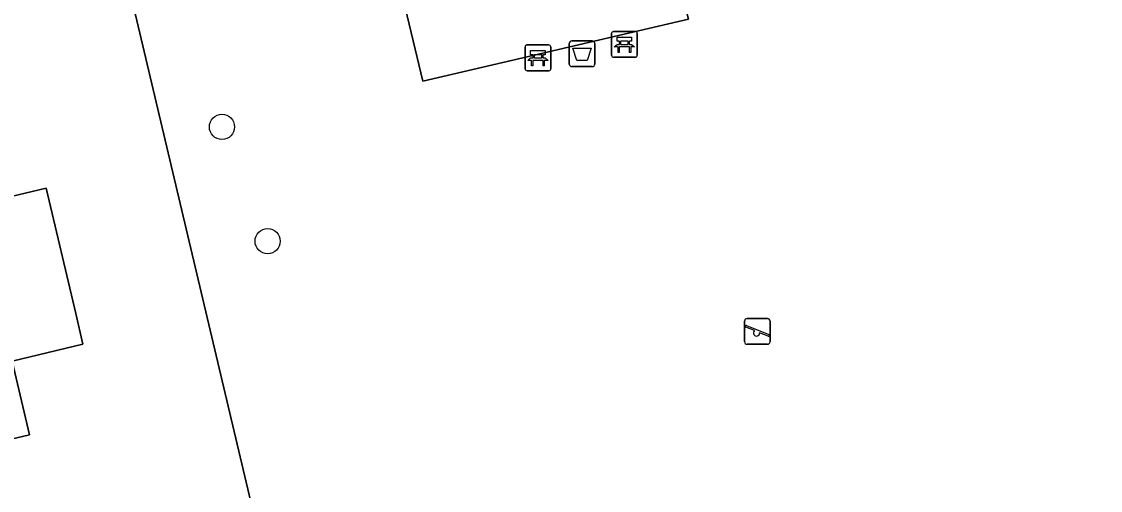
# Model space of a CAD drawing. Extents: x 158031 to 159244, y 380104 to 381214.
# Drawn here: x 158748.37 to 158790.26, y 380439.27 to 380457.48 of the extents above; entities that cross this region are included whole.
import ezdxf

# ---------------------------------------------------------------- set-up
doc = ezdxf.new("R2010")
doc.units = 0
for name, color, linetype in [('IMGEO_Afvalbak', 7, 'Continuous'), ('IMGEO_Bank', 7, 'Continuous'), ('IMGEO_Boom', 7, 'Continuous'), ('IMGEO_Erf', 7, 'Continuous'), ('IMGEO_Groenvoorziening', 7, 'Continuous'), ('IMGEO_Pand', 7, 'Continuous'), ('IMGEO_Speelvoorziening', 7, 'Continuous'), ('IMGEO_Voetpad_open', 7, 'Continuous')]:
    doc.layers.add(name, color=color, linetype=linetype)

msp = doc.modelspace()

# ---------------------------------------------------------------- linework, layer by layer
at = {"layer": 'IMGEO_Afvalbak'}
for p, q in [((158769.638, 380455.829), (158769.638, 380456.629)), ((158769.638, 380456.629), (158769.638, 380455.829)), ((158769.738, 380456.729), (158770.528, 380456.729)), ((158770.528, 380456.729), (158769.738, 380456.729)), ((158770.628, 380456.629), (158770.628, 380455.829)), ((158770.628, 380455.829), (158770.628, 380456.629)), ((158770.528, 380455.729), (158769.738, 380455.729)), ((158769.738, 380455.729), (158770.528, 380455.729))]:
    msp.add_line(p, q, dxfattribs=at)
msp.add_lwpolyline([(158769.781, 380456.443), (158770.485, 380456.443), (158770.336, 380455.973), (158769.93, 380455.973), (158769.781, 380456.443)], dxfattribs=at)
for centre, start, end in [((158769.738, 380456.629), 90, 180), ((158769.738, 380456.629), 90, 180), ((158770.528, 380456.629), 0, 90), ((158770.528, 380456.629), 360, 90), ((158769.738, 380455.829), 180, 270), ((158769.738, 380455.829), 180, 270), ((158770.528, 380455.829), 270, 0), ((158770.528, 380455.829), 270, 0)]:
    msp.add_arc(centre, 0.1, start, end, dxfattribs=at)
at = {"layer": 'IMGEO_Bank'}
for p, q in [((158771.278, 380456.169), (158771.278, 380457.01)), ((158771.278, 380457.01), (158771.278, 380456.169)), ((158771.353, 380457.094), (158772.194, 380457.094)), ((158772.194, 380457.094), (158771.353, 380457.094)), ((158772.278, 380457.019), (158772.278, 380456.178)), ((158772.278, 380456.178), (158772.278, 380457.019)), ((158767.921, 380455.645), (158767.921, 380456.486)), ((158767.921, 380456.486), (158767.921, 380455.645)), ((158767.996, 380456.57), (158768.837, 380456.57)), ((158768.837, 380456.57), (158767.996, 380456.57)), ((158768.921, 380456.495), (158768.921, 380455.654)), ((158768.921, 380455.654), (158768.921, 380456.495)), ((158771.975, 380456.492), (158771.582, 380456.492)), ((158771.587, 380456.6), (158771.587, 380456.706)), ((158771.631, 380456.706), (158771.631, 380456.6)), ((158771.919, 380456.712), (158771.637, 380456.712)), ((158771.637, 380456.594), (158771.919, 380456.594)), ((158771.925, 380456.6), (158771.925, 380456.706)), ((158771.969, 380456.706), (158771.969, 380456.6)), ((158768.618, 380455.968), (158768.225, 380455.968)), ((158768.23, 380456.076), (158768.23, 380456.182)), ((158768.274, 380456.182), (158768.274, 380456.076)), ((158768.562, 380456.188), (158768.28, 380456.188)), ((158768.28, 380456.07), (158768.562, 380456.07)), ((158768.568, 380456.076), (158768.568, 380456.182)), ((158768.612, 380456.182), (158768.612, 380456.076)), ((158772.203, 380456.094), (158771.362, 380456.094)), ((158771.362, 380456.094), (158772.203, 380456.094)), ((158768.846, 380455.57), (158768.005, 380455.57)), ((158768.005, 380455.57), (158768.846, 380455.57))]:
    msp.add_line(p, q, dxfattribs=at)
for points in [[(158771.581, 380456.712), (158771.495, 380456.712), (158771.495, 380456.873), (158772.058, 380456.873), (158772.058, 380456.712), (158771.975, 380456.712)], [(158771.525, 380456.492), (158771.383, 380456.492), (158771.495, 380456.594), (158771.581, 380456.594)], [(158771.575, 380456.485), (158771.575, 380456.278), (158771.532, 380456.278), (158771.532, 380456.485)], [(158771.975, 380456.594), (158772.058, 380456.594), (158772.17, 380456.492), (158772.031, 380456.492)], [(158772.025, 380456.485), (158772.025, 380456.278), (158771.981, 380456.278), (158771.981, 380456.485)], [(158768.168, 380455.968), (158768.026, 380455.968), (158768.138, 380456.07), (158768.224, 380456.07)], [(158768.224, 380456.188), (158768.138, 380456.188), (158768.138, 380456.349), (158768.701, 380456.349), (158768.701, 380456.188), (158768.618, 380456.188)], [(158768.218, 380455.961), (158768.218, 380455.754), (158768.175, 380455.754), (158768.175, 380455.961)], [(158768.618, 380456.07), (158768.701, 380456.07), (158768.813, 380455.968), (158768.674, 380455.968)], [(158768.668, 380455.961), (158768.668, 380455.754), (158768.624, 380455.754), (158768.624, 380455.961)]]:
    msp.add_lwpolyline(points, dxfattribs=at)
for centre, radius, start, end in [((158771.356, 380457.016), 0.0779, 92.4484, 184.2845), ((158771.356, 380457.016), 0.0779, 92.4484, 184.2845), ((158772.2, 380457.016), 0.0779, 2.4484, 94.2845), ((158772.2, 380457.016), 0.0779, 2.4484, 94.2845), ((158767.999, 380456.492), 0.0779, 92.4484, 184.2845), ((158767.999, 380456.492), 0.0779, 92.4484, 184.2845), ((158768.843, 380456.492), 0.0779, 2.4484, 94.2845), ((158768.843, 380456.492), 0.0779, 2.4484, 94.2845), ((158771.525, 380456.485), 0.00671, 2.8957, 87.1043), ((158771.582, 380456.485), 0.00671, 92.8957, 177.1043), ((158771.58, 380456.705), 0.00671, 2.8957, 87.1043), ((158771.58, 380456.601), 0.00671, 272.8957, 357.1043), ((158771.637, 380456.705), 0.00671, 92.8957, 177.1043), ((158771.637, 380456.601), 0.00671, 182.8957, 267.1043), ((158771.919, 380456.705), 0.00671, 2.8957, 87.1043), ((158771.919, 380456.601), 0.00671, 272.8957, 357.1043), ((158771.976, 380456.705), 0.00671, 92.8957, 177.1043), ((158771.976, 380456.601), 0.00671, 182.8957, 267.1043), ((158771.974, 380456.485), 0.00671, 2.8957, 87.1043), ((158772.031, 380456.485), 0.00671, 92.8957, 177.1043), ((158768.168, 380455.961), 0.00671, 2.8957, 87.1043), ((158768.225, 380455.961), 0.00671, 92.8957, 177.1043), ((158768.223, 380456.181), 0.00671, 2.8957, 87.1043), ((158768.223, 380456.077), 0.00671, 272.8957, 357.1043), ((158768.28, 380456.181), 0.00671, 92.8957, 177.1043), ((158768.28, 380456.077), 0.00671, 182.8957, 267.1043), ((158768.562, 380456.181), 0.00671, 2.8957, 87.1043), ((158768.562, 380456.077), 0.00671, 272.8957, 357.1043), ((158768.619, 380456.181), 0.00671, 92.8957, 177.1043), ((158768.619, 380456.077), 0.00671, 182.8957, 267.1043), ((158768.617, 380455.961), 0.00671, 2.8957, 87.1043), ((158768.674, 380455.961), 0.00671, 92.8957, 177.1043), ((158771.356, 380456.172), 0.0779, 182.4484, 274.2845), ((158771.356, 380456.172), 0.0779, 182.4484, 274.2845), ((158772.2, 380456.172), 0.0779, 272.4484, 4.2845), ((158772.2, 380456.172), 0.0779, 272.4484, 4.2845), ((158767.999, 380455.648), 0.0779, 182.4484, 274.2845), ((158767.999, 380455.648), 0.0779, 182.4484, 274.2845), ((158768.843, 380455.648), 0.0779, 272.4484, 4.2845), ((158768.843, 380455.648), 0.0779, 272.4484, 4.2845)]:
    msp.add_arc(centre, radius, start, end, dxfattribs=at)
at = {"layer": 'IMGEO_Boom'}
for centre in [(158756.152, 380453.389), (158757.925, 380448.953)]:
    msp.add_circle(centre, 0.489, dxfattribs=at)
at = {"layer": 'IMGEO_Erf'}
for points in [[(158741.196, 380424.551), (158759.516, 380429.33), (158758.315, 380434.41), (158751.736, 380462.236), (158746.999, 380461.102)], [(158743.872, 380449.717), (158749.319, 380451.008), (158750.471, 380446.143), (158750.754, 380444.95), (158748.003, 380444.298), (158748.681, 380441.436), (158742.908, 380440.068)]]:
    msp.add_lwpolyline(points, dxfattribs=at)
at = {"layer": 'IMGEO_Groenvoorziening'}
msp.add_lwpolyline([(158794.337, 380462.308), (158789.058, 380460.522), (158787.7, 380460.269), (158786.418, 380460.385), (158785.288, 380460.818), (158784.413, 380461.543), (158783.717, 380463.321), (158782.3, 380469.539), (158772.195, 380467.109), (158772.046, 380467.073), (158773.593, 380460.202), (158773.655, 380459.962), (158774.268, 380457.575), (158763.95, 380455.159), (158761.689, 380464.62), (158758.277, 380463.803), (158755.259, 380463.08), (158751.736, 380462.236), (158758.315, 380434.41), (158759.516, 380429.33), (158741.196, 380424.551)], dxfattribs=at)
at = {"layer": 'IMGEO_Pand'}
msp.add_lwpolyline([(158743.872, 380449.717), (158744.588, 380446.698), (158741.509, 380445.968), (158742.225, 380442.949), (158742.908, 380440.068), (158748.681, 380441.436), (158748.003, 380444.298), (158750.754, 380444.95), (158750.471, 380446.143), (158749.319, 380451.008)], close=True, dxfattribs=at)
at = {"layer": 'IMGEO_Speelvoorziening'}
for p, q in [((158776.544, 380445.95), (158777.334, 380445.95)), ((158777.334, 380445.95), (158776.544, 380445.95)), ((158776.444, 380445.05), (158776.444, 380445.85)), ((158776.444, 380445.85), (158776.444, 380445.05)), ((158776.827, 380445.478), (158776.488, 380445.615)), ((158776.513, 380445.675), (158777.389, 380445.322)), ((158777.434, 380445.85), (158777.434, 380445.05)), ((158777.434, 380445.05), (158777.434, 380445.85)), ((158777.365, 380445.262), (158777.025, 380445.399)), ((158777.334, 380444.95), (158776.544, 380444.95)), ((158776.544, 380444.95), (158777.334, 380444.95))]:
    msp.add_line(p, q, dxfattribs=at)
for centre, radius, start, end in [((158776.544, 380445.85), 0.1, 90, 180), ((158776.544, 380445.85), 0.1, 90, 180), ((158777.334, 380445.85), 0.1, 0, 90), ((158777.334, 380445.85), 0.1, 360, 90), ((158776.501, 380445.645), 0.0327, 68.078, 248.078), ((158776.906, 380445.388), 0.12, 130.9928, 5.1632), ((158776.544, 380445.05), 0.1, 180, 270), ((158776.544, 380445.05), 0.1, 180, 270), ((158777.334, 380445.05), 0.1, 270, 0), ((158777.334, 380445.05), 0.1, 270, 0), ((158777.377, 380445.292), 0.0327, 248.078, 68.078)]:
    msp.add_arc(centre, radius, start, end, dxfattribs=at)
at = {"layer": 'IMGEO_Voetpad_open'}
msp.add_lwpolyline([(158773.655, 380459.962), (158773.593, 380460.202), (158765.081, 380458.064), (158763.465, 380465.045), (158763.327, 380465.012), (158761.689, 380464.62), (158763.95, 380455.159), (158774.268, 380457.575)], close=True, dxfattribs=at)

doc.saveas('drawing.dxf')
